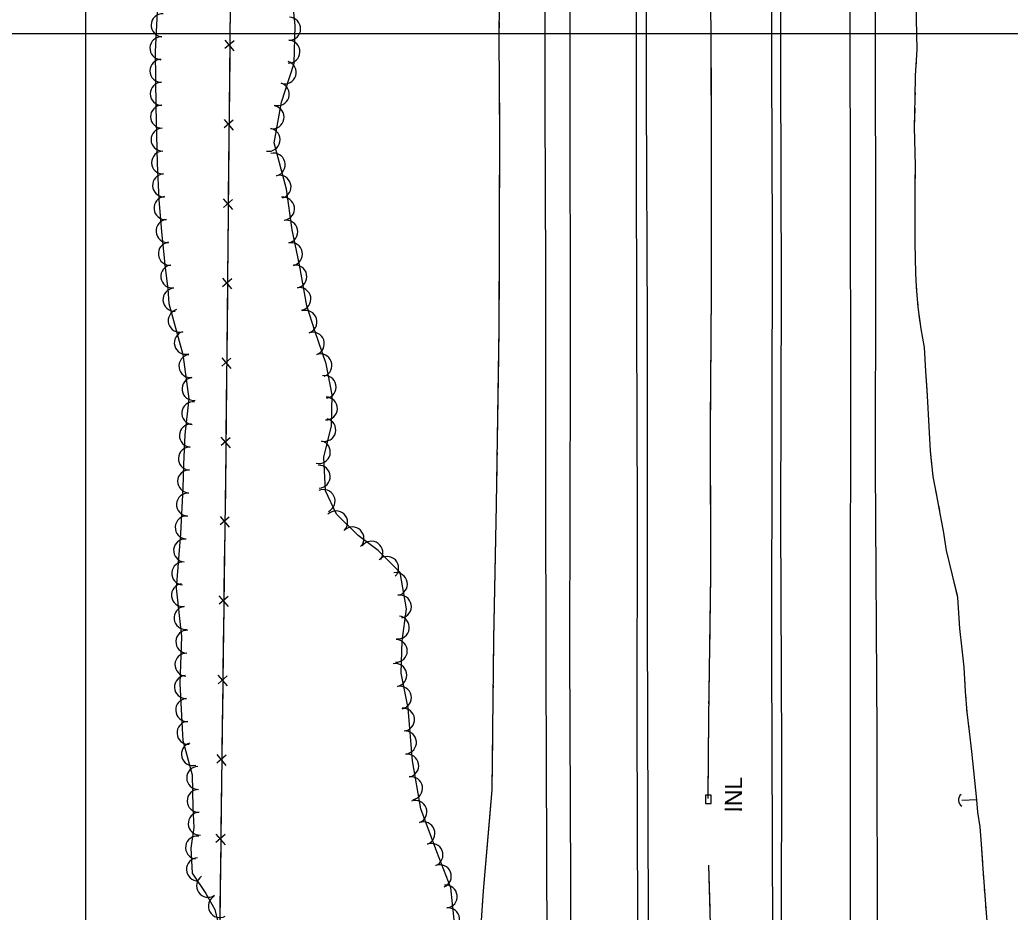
# Model space of a CAD drawing. Extents: x 353423 to 364002, y 127000 to 201942.
# Drawn here: x 359977 to 360322.2, y 154693.9 to 155004.8 of the extents above; entities that cross this region are included whole.
import ezdxf

# ---------------------------------------------------------------- set-up
doc = ezdxf.new("R2010")
doc.units = 0
for name, color, linetype in [('E_DTM_SlopeBottom', 7, 'Continuous'), ('E_DTM_SlopeTop', 7, 'Continuous'), ('E_FEN_Generic', 7, 'Continuous'), ('E_LAND_TreeLine', 7, 'Continuous'), ('E_STRUCT_WingWall', 7, 'Continuous')]:
    doc.layers.add(name, color=color, linetype=linetype)

msp = doc.modelspace()

# ---------------------------------------------------------------- linework, layer by layer
at = {"layer": 'E_DTM_SlopeBottom'}
for p, q in [((360048.49, 154997.74), (360051.67, 154994.02)), ((360051.71, 154997.54), (360048.53, 154994.8)), ((360048.22, 154970.08), (360051.4, 154966.36)), ((360051.44, 154969.88), (360048.26, 154967.13)), ((360047.95, 154942.41), (360051.13, 154938.69)), ((360051.17, 154942.21), (360047.99, 154939.47)), ((360047.68, 154914.75), (360050.86, 154911.03)), ((360050.9, 154914.55), (360047.72, 154911.8)), ((360047.41, 154887.09), (360050.59, 154883.36)), ((360050.62, 154886.89), (360047.45, 154884.14)), ((360047.14, 154859.42), (360050.32, 154855.7)), ((360050.35, 154859.22), (360047.18, 154856.48)), ((360046.8, 154831.77), (360049.96, 154828.03)), ((360050.01, 154831.55), (360046.83, 154828.82)), ((360046.43, 154804.1), (360049.6, 154800.37)), ((360049.65, 154803.89), (360046.46, 154801.16)), ((360046.07, 154776.44), (360049.24, 154772.71)), ((360049.29, 154776.23), (360046.1, 154773.49)), ((360045.71, 154748.78), (360048.88, 154745.05)), ((360048.93, 154748.57), (360045.74, 154745.83)), ((360045.37, 154721.11), (360048.54, 154717.38)), ((360048.58, 154720.91), (360045.4, 154718.17))]:
    msp.add_line(p, q, dxfattribs=at)
for points in [[(360051.84, 155119.41), (360051.32, 155078.68), (360050.8, 155057.43), (360048.82, 154854.31), (360047.31, 154738.99), (360046.25, 154651.82), (360046.43, 154649.15)], [(360050.33, 155008.76), (360050.23, 154998.88)], [(360050.17, 154992.34), (360050.06, 154981.1)], [(360050.06, 154981.1), (360049.96, 154971.21)], [(360049.9, 154964.68), (360049.79, 154953.43)], [(360049.79, 154953.43), (360049.69, 154943.55)], [(360049.63, 154937.01), (360049.52, 154925.77)], [(360049.52, 154925.77), (360049.42, 154915.89)], [(360049.36, 154909.35), (360049.25, 154898.11)], [(360049.25, 154898.11), (360049.15, 154888.22)], [(360049.09, 154881.69), (360048.98, 154870.45)], [(360048.98, 154870.45), (360048.88, 154860.56)], [(360048.81, 154854.02), (360048.67, 154842.78)], [(360048.67, 154842.78), (360048.54, 154832.89)], [(360048.45, 154826.36), (360048.3, 154815.12)], [(360048.3, 154815.12), (360048.18, 154805.23)], [(360048.09, 154798.7), (360047.94, 154787.46)], [(360047.94, 154787.46), (360047.82, 154777.57)], [(360047.73, 154771.04), (360047.58, 154759.79)], [(360047.58, 154759.79), (360047.45, 154749.91)], [(360047.37, 154743.37), (360047.31, 154738.99), (360047.23, 154732.13)], [(360215.98, 154731.7), (360217.98, 154731.7), (360217.98, 154734.7), (360215.98, 154734.7), (360215.98, 154731.7)], [(360047.23, 154732.13), (360047.11, 154722.24)], [(360047.03, 154715.71), (360046.89, 154704.47)], [(360046.89, 154704.47), (360046.77, 154694.58)]]:
    msp.add_lwpolyline(points, dxfattribs=at)
msp.add_arc((360306.75, 154733), 2.58, 131.0799, 237.3195, dxfattribs=at)
at = {"layer": 'E_DTM_SlopeTop'}
for points in [[(360160.88, 154649.51), (360160.47, 154778.56), (360160.34, 154844.91), (360160.34, 154917.3), (360160.17, 154974.67), (360160.09, 155063.03), (360159.94, 155148.34), (360160.21, 155221.69), (360159.95, 155291.68), (360159.68, 155375.74), (360159.8, 155476.89), (360159.9, 155559.87), (360159.69, 155639.04), (360159.6, 155727.58), (360159.58, 155825.76), (360159.66, 155895.71), (360159.68, 155995.85), (360159.71, 156063.63), (360159.51, 156154.85), (360159.48, 156245.71), (360159.4, 156333.74), (360159.15, 156418.98)], [(360166.92, 156419.55), (360167.69, 156338.28), (360167.82, 156246.99), (360167.75, 156156.84), (360168.07, 156066.65), (360167.85, 155955.08), (360168.16, 155878.49), (360168.12, 155801.67), (360168.24, 155719.12), (360168.4, 155623.17), (360168.58, 155524.2), (360168.52, 155411.79), (360168.54, 155304.55), (360168.56, 155207.12), (360168.55, 155102.32), (360168.68, 154992.12), (360168.79, 154882.27), (360168.66, 154785.18), (360169.22, 154651.05)], [(360266.56, 154659.69), (360266.53, 154799.17), (360266.6, 154873.71), (360266.48, 154948.08), (360266.28, 155051.99), (360266.19, 155142.07), (360266.25, 155235.9), (360265.98, 155330.49), (360265.93, 155417.04), (360265.94, 155508.08), (360265.74, 155616.08), (360265.8, 155714.37), (360265.71, 155796.87), (360265.44, 155872.07), (360265.77, 155960.11), (360265.67, 156034.75), (360265.41, 156134.94), (360265.6, 156225.34), (360265.44, 156337.76), (360265.53, 156416.75)], [(360274.83, 156416.43), (360274.29, 156328.16), (360274.93, 156251.92), (360275.09, 156171.42), (360275.17, 156093.96), (360274.88, 156014.15), (360274.48, 155933.7), (360274.83, 155876.11), (360274.96, 155519.19), (360274.62, 155232.93), (360275.58, 155113.48), (360275.1, 155012.93), (360275.25, 154915.83), (360275.1, 154849.17), (360275.67, 154756.01), (360275.81, 154684.26), (360276.15, 154660.12)], [(360196.25, 154657.31), (360195.78, 154795.05), (360195.8, 154898.83), (360195.45, 154977.77), (360195.53, 155074.64), (360195.73, 155180.25), (360194.43, 155317.93)], [(360239.64, 154654.9), (360239.1, 154782.74), (360239.28, 154865.03), (360239.31, 154929.24), (360239.16, 154988.97), (360239.15, 155030.95), (360239.16, 155104.88), (360238.99, 155190.23), (360238.91, 155252.17)], [(360242.11, 155225.49), (360242.07, 155178.52), (360242.05, 155132.04), (360242.3, 155064.48), (360242.15, 154987.8), (360242.35, 154911.54), (360242.16, 154830.84), (360242.44, 154749.91)], [(360192.52, 154657.33), (360192.17, 154759.61), (360192.32, 154833.09), (360192.12, 154897.92), (360191.94, 154959.22), (360191.98, 155049.15), (360192, 155130.01), (360191.82, 155218.14)], [(360242.44, 154749.91), (360242.42, 154686.59), (360243.15, 154655.27)]]:
    msp.add_lwpolyline(points, dxfattribs=at)
at = {"layer": 'E_FEN_Generic'}
msp.add_line((360037.72, 154723.4), (360036.66, 154716.15), dxfattribs=at)
msp.add_line((360037.72, 154723.4), (360036.66, 154716.15), dxfattribs=at)
for points in [[(360128.46, 154691.26), (360127.23, 154702.41), (360122.34, 154714.89), (360116.77, 154729.9), (360113.9, 154746.59), (360112.35, 154764.98), (360109.93, 154777.14), (360110.29, 154788.4), (360111.74, 154799.61), (360109.53, 154812.26), (360101.97, 154819.96), (360094.91, 154825.12), (360087.39, 154832.54), (360083.55, 154840.7), (360082.98, 154852.43), (360085.66, 154863.37), (360085.93, 154874.16), (360083.85, 154884.95), (360079.79, 154896.48), (360077.04, 154905.13), (360074.46, 154919.39), (360071.91, 154931.66), (360069.95, 154945.78), (360065.68, 154961.95), (360068.24, 154976.17), (360072.61, 154989.74), (360073.05, 155002.68), (360071.42, 155019.37)], [(360025.24, 155014.58), (360024.21, 154993.82), (360024.41, 154974.58), (360024.85, 154954.81), (360025.42, 154942.17), (360026.41, 154930.91), (360027.68, 154918.44), (360028.6, 154911.06), (360028.91, 154905.99), (360033.81, 154888.24), (360035.93, 154872.7), (360034.56, 154860.35), (360034.08, 154849.86), (360033.88, 154841.57), (360032.98, 154825.86), (360031.49, 154806.79), (360033.4, 154790), (360032.74, 154773.61), (360033.59, 154757.85), (360033.89, 154753.76), (360037.06, 154741.72), (360037.32, 154730.4), (360037.72, 154723.4)], [(360025.24, 155014.58), (360024.21, 154993.82), (360024.41, 154974.58), (360024.85, 154954.81), (360025.42, 154942.17), (360026.41, 154930.91), (360027.68, 154918.44), (360028.6, 154911.06), (360028.91, 154905.99), (360033.81, 154888.24), (360035.93, 154872.7), (360034.56, 154860.35), (360034.08, 154849.86), (360033.88, 154841.57), (360032.98, 154825.86), (360031.49, 154806.79), (360033.4, 154790), (360032.74, 154773.61), (360033.59, 154757.85), (360033.89, 154753.76), (360037.06, 154741.72), (360037.32, 154730.4), (360037.72, 154723.4)], [(360036.66, 154716.15), (360037.06, 154707.47), (360041.89, 154700.45), (360044.97, 154694.82), (360047.39, 154684.94), (360048.98, 154674.28), (360053.21, 154660.38), (360056.31, 154652.6)], [(360036.66, 154716.15), (360037.06, 154707.47), (360041.89, 154700.45), (360044.97, 154694.82), (360047.39, 154684.94), (360048.98, 154674.28), (360053.21, 154660.38), (360056.31, 154652.6)]]:
    msp.add_lwpolyline(points, dxfattribs=at)
for centre, radius, start, end in [((360026.76, 155002.93), 4, 87.164, 267.1487), ((360070.92, 155001.7), 3.99, 268.083, 88.0677), ((360026.36, 154994.93), 4, 87.164, 267.1487), ((360070.65, 154993.72), 3.99, 268.083, 88.0677), ((360026.37, 154987.05), 4, 90.6031, 270.5878), ((360069.38, 154986.51), 3.99, 252.1763, 72.161), ((360026.46, 154979.05), 4, 90.6031, 270.5878), ((360066.93, 154978.91), 3.99, 252.1763, 72.161), ((360026.58, 154971.07), 4, 91.2942, 271.2789), ((360065.16, 154970.86), 3.99, 259.7897, 79.7744), ((360026.76, 154963.07), 4, 91.2942, 271.2789), ((360063.75, 154963), 3.99, 259.7897, 79.7744), ((360026.94, 154955.07), 4, 91.2942, 271.2789), ((360065.52, 154954.37), 3.99, 284.7952, 104.7799), ((360027.3, 154947.12), 4, 92.5888, 272.5735), ((360067.56, 154946.65), 3.99, 284.7952, 104.7799), ((360027.78, 154939.22), 4, 95.0433, 275.028), ((360068.78, 154939.02), 3.99, 277.9218, 97.9065), ((360028.49, 154931.24), 4, 95.0433, 275.028), ((360069.92, 154930.98), 3.99, 281.7571, 101.7418), ((360029.29, 154923.31), 4, 95.797, 275.7816), ((360071.55, 154923.16), 3.99, 281.7571, 101.7418), ((360030.17, 154915.4), 4, 97.1241, 277.1088), ((360073.07, 154915.38), 3.99, 280.2584, 100.2431), ((360030.92, 154907.3), 4, 93.4595, 273.4442), ((360074.49, 154907.53), 3.99, 280.2584, 100.2431), ((360032.74, 154899.98), 4, 105.4672, 285.4518), ((360076.62, 154899.57), 3.99, 287.6441, 107.6288), ((360034.87, 154892.26), 4, 105.4672, 285.4518), ((360079.17, 154891.95), 3.99, 289.3762, 109.3609), ((360036.48, 154884.15), 4, 97.759, 277.7437), ((360081.82, 154884.42), 3.99, 289.3762, 109.3609), ((360083.28, 154876.88), 3.99, 280.932, 100.9167), ((360037.56, 154876.22), 4, 97.759, 277.7437), ((360037.49, 154867.76), 4, 83.699, 263.6837), ((360083.72, 154869.4), 3.99, 268.5906, 88.5752), ((360036.64, 154859.94), 4, 87.3709, 267.3556), ((360083.16, 154861.93), 3.99, 256.2183, 76.203), ((360081.26, 154854.18), 3.99, 256.2183, 76.203), ((360036.27, 154851.94), 4, 87.3709, 267.3556), ((360081.22, 154845.64), 3.99, 272.778, 92.7627), ((360036.03, 154843.99), 4, 88.5916, 268.5763), ((360035.65, 154835.92), 4, 86.7527, 266.7373), ((360082.91, 154837.15), 3.99, 295.203, 115.1877), ((360087.27, 154829.72), 3.99, 315.4334, 135.4181), ((360035.2, 154827.93), 4, 86.7527, 266.7373), ((360092.96, 154824.11), 3.99, 315.4334, 135.4181), ((360034.62, 154819.91), 4, 85.541, 265.5256), ((360099.57, 154819.13), 3.99, 323.8521, 143.8368), ((360033.99, 154811.93), 4, 85.541, 265.5256), ((360105.06, 154813.83), 3.99, 314.4371, 134.4218), ((360108.11, 154808.22), 3.99, 279.9402, 99.9248), ((360033.88, 154804.35), 4, 96.4958, 276.4805), ((360109.49, 154800.36), 3.99, 279.9402, 99.9248), ((360034.78, 154796.4), 4, 96.4958, 276.4805), ((360108.79, 154793.08), 3.99, 262.6337, 82.6184), ((360035.42, 154788.12), 4, 87.7059, 267.6906), ((360108.09, 154784.94), 3.99, 268.1866, 88.1713), ((360035.1, 154780.12), 4, 87.7059, 267.6906), ((360107.93, 154776.49), 3.99, 281.2505, 101.2352), ((360034.91, 154772.32), 4, 93.0882, 273.0729), ((360109.49, 154768.66), 3.99, 281.2505, 101.2352), ((360035.34, 154764.32), 4, 93.0882, 273.0729), ((360110.59, 154761), 3.99, 274.8283, 94.813), ((360035.8, 154756.37), 4, 94.2276, 274.2122), ((360111.26, 154753.05), 3.99, 274.8283, 94.813), ((360037.33, 154748.94), 4, 104.7629, 284.7476), ((360112.07, 154744.93), 3.99, 279.7548, 99.7395), ((360039.18, 154740.68), 4, 91.2975, 271.2822), ((360113.42, 154737.06), 3.99, 279.7548, 99.7395), ((360039.36, 154732.67), 4, 91.2975, 271.2822), ((360114.93, 154728.84), 3.99, 290.3697, 110.3544), ((360039.74, 154724.75), 4, 93.3227, 273.3074), ((360117.71, 154721.35), 3.99, 290.3697, 110.3544), ((360038.81, 154716.4), 4, 81.6754, 261.6601), ((360120.51, 154713.84), 3.99, 291.4082, 111.3929), ((360039.1, 154708.81), 4, 92.6674, 272.6521), ((360123.42, 154706.41), 3.99, 291.4082, 111.3929), ((360042.62, 154703.08), 4, 124.4881, 304.4728), ((360125.47, 154699.33), 3.99, 276.2892, 96.2739), ((360046.73, 154695.98), 4, 118.7629, 298.7476), ((360126.34, 154691.39), 3.99, 276.2892, 96.2739)]:
    msp.add_arc(centre, radius, start, end, dxfattribs=at)
at = {"layer": 'E_LAND_TreeLine'}
for p, q in [((360000, 154500), (360000, 156500)), ((359000, 155000), (362500, 155000)), ((359500, 155000), (361000, 155000)), ((360000, 152500), (360000, 155000))]:
    msp.add_line(p, q, dxfattribs=at)
at = {"layer": 'E_STRUCT_WingWall'}
for points in [[(360142.92, 155414.56), (360143.15, 155362.45), (360143.67, 155308.53), (360143.75, 155278.85), (360144.05, 155253.8), (360143.71, 155220), (360144.43, 155181.07), (360144.99, 155137.83), (360145.27, 155097.8), (360144.59, 155046.83), (360144.01, 154999.92), (360144.2, 154962.44), (360144.03, 154897.63), (360143.06, 154835.84), (360142.16, 154789.11), (360141.48, 154736.48), (360138.52, 154701.31), (360134.68, 154644.59)], [(360215.04, 155373.89), (360215.42, 155350.16), (360216.1, 155316.98), (360217.17, 155281.57), (360216.99, 155246.63), (360216.81, 155208.86), (360217.37, 155163.53), (360218.15, 155117.33), (360218.24, 155063.26), (360217.79, 155017.86), (360217.99, 154965.48), (360218.01, 154910.59), (360217.65, 154860.31), (360217.77, 154811.43), (360217, 154761.58), (360216.76, 154733.5)], [(360289.74, 154993.9), (360289.77, 154994.41), (360289.59, 155005.22), (360289.42, 155014.5), (360289.63, 155020.07)], [(360310.52, 154733.02), (360308.83, 154749.86), (360308.06, 154756.87), (360307.16, 154763.58), (360306.62, 154770.72), (360306.15, 154779.24), (360305.44, 154785.55), (360304.64, 154792.75), (360303.98, 154803.58), (360302.12, 154811.34), (360299.99, 154819.87), (360298.97, 154826.78), (360297.83, 154832.8), (360296.65, 154839.06), (360295.35, 154845.64), (360294.38, 154854.64), (360294.01, 154863.06), (360293.41, 154873.83), (360292.8, 154882.43), (360292.34, 154890.69), (360291.15, 154897.12), (360290.14, 154904.75), (360289.57, 154911.77), (360289.33, 154916.57), (360289.06, 154927.04), (360289.12, 154935.18), (360289.06, 154944.98), (360289.2, 154953.98), (360288.87, 154967.37), (360289.13, 154977.64), (360289.2, 154985.47), (360289.77, 154994.41), (360289.59, 155005.22)], [(360144.06, 155004.09), (360144.04, 155002.07)], [(360217.85, 155002.66), (360217.96, 154973.63)], [(360144.02, 154998.01), (360144.17, 154968.62)], [(360289.4, 154988.5), (360289.51, 154990.3)], [(360289.18, 154983.09), (360289.2, 154984.89)], [(360289.13, 154977.69), (360289.14, 154979.49)], [(360289.1, 154947.9), (360289.2, 154953.98), (360288.87, 154967.37), (360289.04, 154974.08)], [(360217.96, 154973.63), (360217.99, 154965.48), (360218, 154944.61)], [(360144.17, 154968.62), (360144.2, 154962.44), (360144.14, 154939.23)], [(360289.2, 154921.73), (360289.06, 154927.04), (360289.12, 154935.18), (360289.06, 154944.98), (360289.1, 154947.9)], [(360218, 154940.61), (360218, 154938.61)], [(360144.13, 154935.17), (360144.12, 154933.14)], [(360218, 154934.6), (360218.01, 154932.6)], [(360144.11, 154929.09), (360144.11, 154927.06)], [(360218.01, 154928.6), (360218.01, 154926.6)], [(360144.1, 154923.01), (360144.09, 154920.98)], [(360218.01, 154922.59), (360218.01, 154910.59), (360217.89, 154893.57)], [(360144.08, 154916.93), (360144.03, 154897.63), (360143.87, 154887.53)], [(360289.34, 154916.31), (360289.33, 154916.57), (360289.29, 154918.12)], [(360289.64, 154910.91), (360289.57, 154911.77), (360289.52, 154912.71)], [(360290.08, 154905.52), (360289.93, 154907.32)], [(360293.26, 154875.94), (360292.8, 154882.43), (360292.34, 154890.69), (360291.15, 154897.12), (360290.51, 154901.93)], [(360217.89, 154893.57), (360217.68, 154864.55)], [(360143.87, 154887.53), (360143.41, 154858.14)], [(360294.9, 154849.82), (360294.38, 154854.64), (360294.01, 154863.06), (360293.41, 154873.83), (360293.26, 154875.94)], [(360217.65, 154860.54), (360217.65, 154860.31), (360217.66, 154858.54)], [(360143.35, 154854.09), (360143.32, 154852.06)], [(360217.66, 154854.54), (360217.67, 154852.54)], [(360143.25, 154848.01), (360143.22, 154845.98)], [(360217.68, 154848.53), (360217.68, 154846.53)], [(360295.58, 154844.46), (360295.35, 154845.64), (360295.29, 154846.23)], [(360143.16, 154841.93), (360143.12, 154839.9)], [(360217.69, 154842.53), (360217.76, 154813.51)], [(360296.62, 154839.16), (360296.28, 154840.93)], [(360143.06, 154835.84), (360143.06, 154835.84), (360142.5, 154806.46)], [(360297.63, 154833.86), (360297.29, 154835.63)], [(360303.69, 154804.79), (360302.12, 154811.34), (360299.99, 154819.87), (360298.97, 154826.78), (360298.3, 154830.33)], [(360217.76, 154813.51), (360217.77, 154811.43), (360217.35, 154784.49)], [(360142.5, 154806.46), (360142.16, 154789.11), (360142.01, 154777.07)], [(360306.18, 154778.75), (360306.15, 154779.24), (360305.44, 154785.55), (360304.64, 154792.75), (360303.98, 154803.58), (360303.69, 154804.79)], [(360217.29, 154780.49), (360217.26, 154778.49)], [(360217.2, 154774.48), (360217.17, 154772.48)], [(360306.48, 154773.35), (360306.38, 154775.15)], [(360141.95, 154773.02), (360141.93, 154770.99)], [(360141.87, 154766.94), (360141.85, 154764.91)], [(360217.11, 154768.48), (360217.08, 154766.48)], [(360306.83, 154767.95), (360306.7, 154769.75)], [(360307.3, 154762.57), (360307.16, 154763.58), (360307.11, 154764.36)], [(360141.79, 154760.86), (360141.77, 154758.83)], [(360217.01, 154762.48), (360217, 154761.58), (360216.77, 154734.7)], [(360310.52, 154733.02), (360308.83, 154749.86), (360308.06, 154756.87), (360307.77, 154759)], [(360141.71, 154754.78), (360141.48, 154736.48), (360140.55, 154725.43)], [(360316.21, 154663.46), (360313.54, 154698.18), (360312.69, 154710.59), (360312.23, 154717.6), (360311.75, 154723.64), (360310.87, 154728.68), (360310.52, 154733.02), (360305.35, 154732.83)], [(360312.65, 154711.14), (360312.23, 154717.6), (360311.75, 154723.64), (360310.87, 154728.68), (360310.52, 154733.02), (360305.35, 154732.83)], [(360140.55, 154725.43), (360138.52, 154701.31), (360138.17, 154696.15)], [(360217.05, 154710.21), (360217.88, 154681.43), (360218.36, 154668.02)], [(360217.05, 154710.21), (360217.49, 154694.92)], [(360313.04, 154705.53), (360312.91, 154707.4)], [(360313.42, 154699.92), (360313.29, 154701.79)], [(360313.84, 154694.31), (360313.7, 154696.18)]]:
    msp.add_lwpolyline(points, dxfattribs=at)

# ---------------------------------------------------------------- texts
at = {"layer": 'E_DTM_SlopeBottom'}
msp.add_text('INL', height=6, rotation=89.8297, dxfattribs=at).set_placement((360228.73, 154728.57))

doc.saveas('drawing.dxf')
